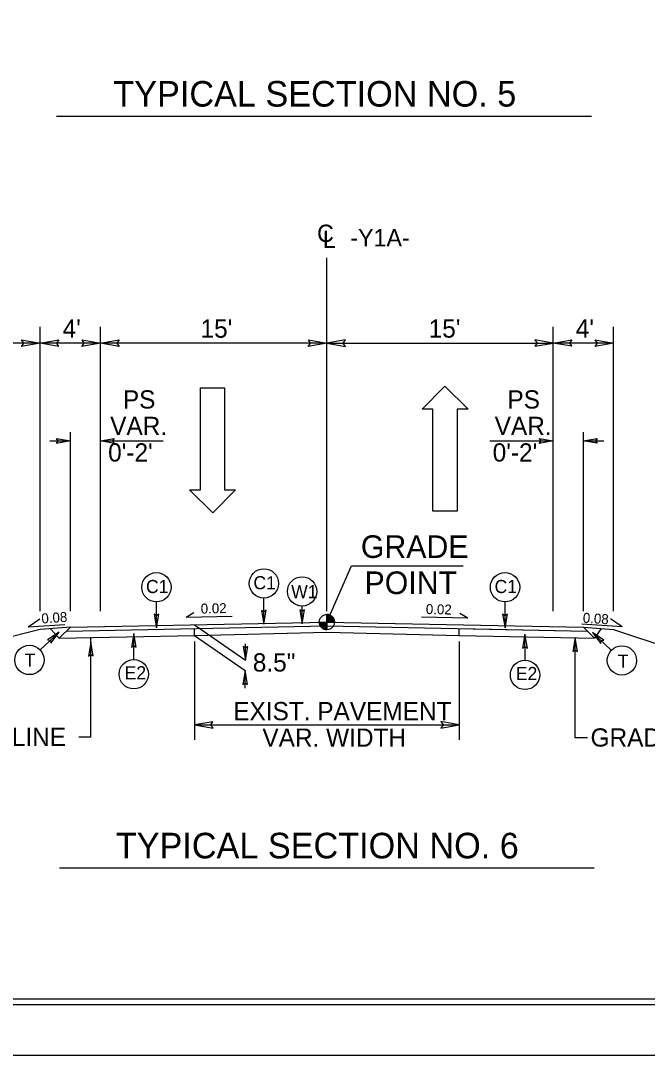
# Model space of a CAD drawing. Extents: x 3025871 to 3026431, y 707165 to 707825.
# Drawn here: x 3026143.1 to 3026184.6, y 707397.1 to 707465.6 of the extents above; entities that cross this region are included whole.
import ezdxf

# ---------------------------------------------------------------- set-up
doc = ezdxf.new("R2010")
doc.units = 0
for name, color, linetype in [('Old_Level_39', 7, 'Continuous'), ('Prop Drainage Structure Junction Box with Manhole CELL', 7, 'Continuous'), ('Prop Drainage Structure Junction Box with Manhole Label', 7, 'Continuous'), ('Prop Drainage Structure Junction Box with Slab Lid CELL', 7, 'Continuous'), ('Prop Drainage Structure Junction Box with Slab Lid TB 840 34 CELL', 7, 'Continuous'), ('Prop Drainage Structure Plot Symbol 20 Scale', 7, 'Continuous'), ('Prop Pavement Schedule Description CELL', 7, 'Continuous'), ('Sheet Cutting Line CELL', 7, 'Continuous'), ('Sheet Data Field CELL', 7, 'Continuous'), ('Sheet Sticker Incomplete CELL', 7, 'Continuous'), ('Sheet Typical CELL', 7, 'Continuous'), ('Typical Arrow Superelevation CELL', 7, 'Continuous'), ('Typical Grade Point Symbol CELL', 7, 'Continuous'), ('Typical Shoulder Slope CELL', 7, 'Continuous'), ('Typical Terminator CELL', 7, 'Continuous'), ('Typical Text Centerline CELL', 7, 'Continuous'), ('Typical Text Grade Point CELL', 7, 'Continuous')]:
    doc.layers.add(name, color=color, linetype=linetype)

msp = doc.modelspace()

# ---------------------------------------------------------------- linework, layer by layer
at = {"layer": 'Old_Level_39'}
msp.add_lwpolyline([(3026273.948, 707558.686), (3026023.973, 707558.686), (3026023.973, 707400.421), (3026273.948, 707400.421)], close=True, dxfattribs=at)
at = {"layer": 'Prop Drainage Structure Junction Box with Manhole CELL'}
for p, q in [((3026145.685, 707424.713), (3026145.093, 707425.33)), ((3026181.579, 707425.343), (3026181.138, 707424.713)), ((3026145.685, 707424.713), (3026154.634, 707424.892)), ((3026172.18, 707424.892), (3026181.138, 707424.713))]:
    msp.add_line(p, q, dxfattribs=at)
at = {"layer": 'Prop Drainage Structure Junction Box with Manhole Label'}
msp.add_line((3026163.416, 707426.489), (3026163.416, 707449.934), dxfattribs=at)
at = {"layer": 'Prop Drainage Structure Junction Box with Slab Lid CELL'}
for p, q in [((3026163.416, 707425.776), (3026163.416, 707426.279)), ((3026162.912, 707425.776), (3026163.416, 707425.776)), ((3026163.414, 707425.272), (3026163.416, 707425.776)), ((3026163.416, 707425.776), (3026163.414, 707425.272)), ((3026163.919, 707425.775), (3026163.416, 707425.776))]:
    msp.add_line(p, q, dxfattribs=at)
for points in [[(3026163.42, 707426.279), (3026163.42, 707426.279), (3026163.42, 707425.776)], [(3026163.43, 707426.279), (3026163.43, 707425.776)], [(3026163.44, 707426.278), (3026163.44, 707425.776)], [(3026163.45, 707426.278), (3026163.45, 707425.776)], [(3026163.46, 707426.277), (3026163.46, 707425.776)], [(3026163.471, 707426.276), (3026163.47, 707425.776)], [(3026163.481, 707426.275), (3026163.48, 707425.776)], [(3026163.491, 707426.274), (3026163.491, 707425.776)], [(3026163.501, 707426.272), (3026163.501, 707425.776)], [(3026163.511, 707426.27), (3026163.511, 707425.776)], [(3026163.521, 707426.268), (3026163.521, 707425.776)], [(3026163.531, 707426.266), (3026163.531, 707425.776)], [(3026163.541, 707426.264), (3026163.541, 707425.776)], [(3026163.551, 707426.26), (3026163.551, 707425.776)], [(3026163.561, 707426.258), (3026163.561, 707425.776)], [(3026163.571, 707426.255), (3026163.571, 707425.776)], [(3026163.581, 707426.251), (3026163.581, 707425.776)], [(3026163.591, 707426.248), (3026163.591, 707425.776)], [(3026163.601, 707426.243), (3026163.601, 707425.776)], [(3026163.612, 707426.239), (3026163.611, 707425.776)], [(3026163.622, 707426.234), (3026163.621, 707425.776)], [(3026163.632, 707426.23), (3026163.632, 707425.776)], [(3026163.642, 707426.225), (3026163.642, 707425.776)], [(3026163.652, 707426.22), (3026163.652, 707425.776)], [(3026163.662, 707426.214), (3026163.662, 707425.776)], [(3026163.672, 707426.209), (3026163.672, 707425.776)], [(3026163.682, 707426.203), (3026163.682, 707425.776)], [(3026163.692, 707426.196), (3026163.692, 707425.776)], [(3026163.702, 707426.19), (3026163.702, 707425.776)], [(3026163.712, 707426.182), (3026163.712, 707425.776)], [(3026163.722, 707426.175), (3026163.722, 707425.776)], [(3026163.732, 707426.167), (3026163.732, 707425.776)], [(3026163.742, 707426.158), (3026163.742, 707425.776)], [(3026163.752, 707426.149), (3026163.752, 707425.776)], [(3026163.763, 707426.14), (3026163.762, 707425.776)], [(3026163.773, 707426.13), (3026163.772, 707425.776)], [(3026163.783, 707426.12), (3026163.783, 707425.775)], [(3026163.793, 707426.109), (3026163.793, 707425.775)], [(3026163.803, 707426.097), (3026163.803, 707425.775)], [(3026163.813, 707426.084), (3026163.813, 707425.775)], [(3026163.823, 707426.071), (3026163.823, 707425.775)], [(3026163.833, 707426.056), (3026163.833, 707425.775)], [(3026163.843, 707426.041), (3026163.843, 707425.775)], [(3026163.853, 707426.024), (3026163.853, 707425.775)], [(3026163.863, 707426.006), (3026163.863, 707425.775)], [(3026162.914, 707425.776), (3026162.914, 707425.721)], [(3026162.924, 707425.776), (3026162.924, 707425.662)], [(3026162.934, 707425.776), (3026162.934, 707425.626)], [(3026162.944, 707425.776), (3026162.944, 707425.596)], [(3026162.955, 707425.776), (3026162.954, 707425.572)], [(3026162.965, 707425.776), (3026162.965, 707425.551)], [(3026162.975, 707425.776), (3026162.975, 707425.532)], [(3026162.985, 707425.776), (3026162.985, 707425.514)], [(3026162.995, 707425.776), (3026162.995, 707425.498)], [(3026163.005, 707425.776), (3026163.005, 707425.484)], [(3026163.015, 707425.776), (3026163.015, 707425.47)], [(3026163.025, 707425.776), (3026163.025, 707425.458)], [(3026163.035, 707425.776), (3026163.035, 707425.446)], [(3026163.045, 707425.776), (3026163.045, 707425.435)], [(3026163.055, 707425.776), (3026163.055, 707425.423)], [(3026163.065, 707425.776), (3026163.065, 707425.413)], [(3026163.075, 707425.776), (3026163.075, 707425.404)], [(3026163.085, 707425.776), (3026163.085, 707425.395)], [(3026163.096, 707425.776), (3026163.095, 707425.386)], [(3026163.106, 707425.776), (3026163.105, 707425.379)], [(3026163.116, 707425.776), (3026163.116, 707425.371)], [(3026163.126, 707425.776), (3026163.126, 707425.364)], [(3026163.136, 707425.776), (3026163.136, 707425.357)], [(3026163.146, 707425.776), (3026163.146, 707425.351)], [(3026163.156, 707425.776), (3026163.156, 707425.344)], [(3026163.166, 707425.776), (3026163.166, 707425.338)], [(3026163.176, 707425.776), (3026163.176, 707425.333)], [(3026163.186, 707425.776), (3026163.186, 707425.327)], [(3026163.196, 707425.776), (3026163.196, 707425.323)], [(3026163.206, 707425.776), (3026163.206, 707425.318)], [(3026163.216, 707425.776), (3026163.216, 707425.314)], [(3026163.226, 707425.776), (3026163.226, 707425.309)], [(3026163.237, 707425.776), (3026163.236, 707425.305)], [(3026163.247, 707425.776), (3026163.246, 707425.301)], [(3026163.257, 707425.776), (3026163.257, 707425.298)], [(3026163.267, 707425.776), (3026163.267, 707425.295)], [(3026163.277, 707425.776), (3026163.277, 707425.292)], [(3026163.287, 707425.776), (3026163.287, 707425.289)], [(3026163.297, 707425.776), (3026163.297, 707425.287)], [(3026163.307, 707425.776), (3026163.307, 707425.284)], [(3026163.317, 707425.776), (3026163.317, 707425.282)], [(3026163.327, 707425.776), (3026163.327, 707425.28)], [(3026163.337, 707425.776), (3026163.337, 707425.279)], [(3026163.347, 707425.776), (3026163.347, 707425.277)], [(3026163.357, 707425.776), (3026163.357, 707425.276)], [(3026163.367, 707425.776), (3026163.367, 707425.274)], [(3026163.378, 707425.776), (3026163.377, 707425.273)], [(3026163.388, 707425.776), (3026163.387, 707425.273)], [(3026163.398, 707425.776), (3026163.398, 707425.272)], [(3026163.408, 707425.776), (3026163.408, 707425.272), (3026163.408, 707425.272)], [(3026163.873, 707425.985), (3026163.873, 707425.775)], [(3026163.883, 707425.961), (3026163.883, 707425.775)], [(3026163.893, 707425.933), (3026163.893, 707425.775)], [(3026163.903, 707425.899), (3026163.903, 707425.775)], [(3026163.914, 707425.847), (3026163.914, 707425.775)]]:
    msp.add_lwpolyline(points, dxfattribs=at)
msp.add_circle((3026163.415, 707425.776), 0.504, dxfattribs=at)
for start, end in [(359.97088, 89.97088), (179.97088, 269.97088)]:
    msp.add_arc((3026163.415, 707425.776), 0.504, start, end, dxfattribs=at)
at = {"layer": 'Prop Drainage Structure Junction Box with Slab Lid TB 840 34 CELL'}
for p, q in [((3026145.502, 707459.32), (3026180.943, 707459.32)), ((3026144.416, 707426.489), (3026144.416, 707445.341)), ((3026148.416, 707426.489), (3026148.416, 707445.341)), ((3026148.416, 707426.489), (3026148.416, 707445.341)), ((3026178.416, 707426.489), (3026178.416, 707445.341)), ((3026182.416, 707426.489), (3026182.416, 707445.341)), ((3026148.416, 707444.268), (3026136.416, 707444.268)), ((3026163.416, 707444.268), (3026148.416, 707444.268)), ((3026163.416, 707444.274), (3026178.416, 707444.274)), ((3026182.416, 707444.274), (3026178.416, 707444.274)), ((3026146.416, 707426.489), (3026146.416, 707438.368)), ((3026180.416, 707426.489), (3026180.416, 707438.368)), ((3026145.058, 707437.785), (3026146.416, 707437.786)), ((3026148.399, 707437.787), (3026152.563, 707437.79)), ((3026174.221, 707437.782), (3026178.416, 707437.785)), ((3026180.416, 707437.787), (3026181.773, 707437.788)), ((3026154.634, 707425.6), (3026158.02, 707423.251)), ((3026154.634, 707424.892), (3026158.002, 707422.556)), ((3026154.641, 707424.496), (3026154.641, 707417.975)), ((3026158.02, 707423.251), (3026158.02, 707424.344)), ((3026172.19, 707424.496), (3026172.19, 707417.975)), ((3026154.641, 707418.957), (3026172.19, 707418.957)), ((3026147.783, 707418.148), (3026146.973, 707418.148)), ((3026180.684, 707418.111), (3026179.874, 707418.111)), ((3026145.695, 707409.477), (3026181.136, 707409.477))]:
    msp.add_line(p, q, dxfattribs=at)
at = {"layer": 'Prop Drainage Structure Plot Symbol 20 Scale'}
msp.add_line((3026163.416, 707425.776), (3026165.037, 707429.502), dxfattribs=at)
at = {"layer": 'Prop Pavement Schedule Description CELL'}
for p, q in [((3026146.416, 707425.436), (3026145.685, 707424.713)), ((3026146.158, 707425.18), (3026163.415, 707425.526)), ((3026146.416, 707425.436), (3026163.416, 707425.776)), ((3026154.634, 707424.892), (3026154.634, 707425.35)), ((3026163.415, 707425.526), (3026180.671, 707425.181)), ((3026163.416, 707425.776), (3026180.416, 707425.436)), ((3026172.18, 707425.353), (3026180.668, 707425.184)), ((3026172.18, 707424.892), (3026172.18, 707425.35)), ((3026180.416, 707425.436), (3026181.138, 707424.713))]:
    msp.add_line(p, q, dxfattribs=at)
msp.add_lwpolyline([(3026154.634, 707424.892), (3026163.411, 707425.111), (3026172.197, 707424.891)], dxfattribs=at)
at = {"layer": 'Sheet Cutting Line CELL'}
msp.add_lwpolyline([(3026272.073, 707558.304), (3026047.073, 707558.304), (3026047.073, 707400.804), (3026272.073, 707400.804)], close=True, dxfattribs=at)
at = {"layer": 'Sheet Data Field CELL'}
for p, q in [((3026155.039, 707434.546), (3026155.039, 707441.315)), ((3026155.039, 707441.315), (3026156.635, 707441.315)), ((3026156.635, 707441.315), (3026156.635, 707434.546)), ((3026169.721, 707439.896), (3026171.22, 707441.419)), ((3026171.22, 707441.419), (3026172.767, 707439.896)), ((3026170.446, 707439.896), (3026169.721, 707439.896)), ((3026170.446, 707433.126), (3026170.446, 707439.896)), ((3026172.767, 707439.896), (3026172.042, 707439.896)), ((3026172.042, 707439.896), (3026172.042, 707433.126)), ((3026155.861, 707433.022), (3026154.314, 707434.546)), ((3026154.314, 707434.546), (3026155.039, 707434.546)), ((3026157.36, 707434.546), (3026155.861, 707433.022)), ((3026156.635, 707434.546), (3026157.36, 707434.546)), ((3026172.042, 707433.126), (3026170.446, 707433.126))]:
    msp.add_line(p, q, dxfattribs=at)
at = {"layer": 'Sheet Sticker Incomplete CELL'}
for p, q in [((3026154.082, 707426.103), (3026154.598, 707426.415)), ((3026154.082, 707426.103), (3026157.15, 707426.164)), ((3026172.745, 707426.027), (3026169.677, 707426.104)), ((3026172.745, 707426.027), (3026172.231, 707426.341)), ((3026143.614, 707425.46), (3026144.389, 707425.981)), ((3026143.614, 707425.46), (3026146.056, 707425.626)), ((3026182.981, 707425.463), (3026180.315, 707425.644)), ((3026182.981, 707425.463), (3026182.205, 707425.984))]:
    msp.add_line(p, q, dxfattribs=at)
at = {"layer": 'Sheet Typical CELL'}
for p, q in [((3026146.416, 707425.436), (3026144.416, 707425.276)), ((3026180.416, 707425.436), (3026182.416, 707425.276))]:
    msp.add_line(p, q, dxfattribs=at)
at = {"layer": 'Typical Grade Point Symbol CELL'}
for p, q in [((3026152.122, 707425.392), (3026152.121, 707427.116)), ((3026159.24, 707425.641), (3026159.239, 707427.366)), ((3026161.772, 707425.67), (3026161.771, 707426.838)), ((3026175.219, 707425.392), (3026175.218, 707427.116)), ((3026144.416, 707423.928), (3026145.674, 707425.108)), ((3026147.783, 707418.148), (3026147.779, 707424.774)), ((3026150.622, 707423.294), (3026150.621, 707425.019)), ((3026176.543, 707423.242), (3026176.541, 707424.967)), ((3026179.874, 707418.111), (3026179.869, 707424.738)), ((3026182.257, 707423.907), (3026181.007, 707425.095)), ((3026158.002, 707421.384), (3026158.002, 707422.556))]:
    msp.add_line(p, q, dxfattribs=at)
for centre in [(3026152.121, 707428.088), (3026159.239, 707428.338), (3026161.771, 707427.81), (3026175.218, 707428.088), (3026143.707, 707423.263), (3026182.962, 707423.237), (3026150.622, 707422.322), (3026176.543, 707422.27)]:
    msp.add_circle(centre, 0.972, dxfattribs=at)
at = {"layer": 'Typical Shoulder Slope CELL'}
msp.add_line((3026165.037, 707429.502), (3026172.449, 707429.5), dxfattribs=at)
at = {"layer": 'Typical Terminator CELL'}
msp.add_lwpolyline([(3026274.623, 707562.054), (3026022.023, 707562.054), (3026022.023, 707397.054), (3026274.623, 707397.054)], close=True, dxfattribs=at)
at = {"layer": 'Typical Text Centerline CELL'}
for points in [[(3026143.19, 707444.479), (3026144.416, 707444.268), (3026143.184, 707444.05), (3026143.34, 707444.268)], [(3026145.641, 707444.057), (3026144.416, 707444.268), (3026145.647, 707444.485), (3026145.491, 707444.268)], [(3026147.19, 707444.479), (3026148.416, 707444.268), (3026147.184, 707444.05), (3026147.34, 707444.268)], [(3026149.641, 707444.057), (3026148.416, 707444.268), (3026149.647, 707444.485), (3026149.491, 707444.268)], [(3026162.19, 707444.479), (3026163.416, 707444.268), (3026162.184, 707444.05), (3026162.34, 707444.268)], [(3026164.641, 707444.485), (3026163.416, 707444.274), (3026164.647, 707444.056), (3026164.491, 707444.274)], [(3026177.19, 707444.063), (3026178.416, 707444.274), (3026177.184, 707444.492), (3026177.34, 707444.274)], [(3026179.641, 707444.063), (3026178.416, 707444.274), (3026179.647, 707444.492), (3026179.491, 707444.274)], [(3026181.19, 707444.485), (3026182.416, 707444.274), (3026181.184, 707444.056), (3026181.34, 707444.274)], [(3026145.497, 707437.944), (3026146.416, 707437.786), (3026145.492, 707437.622), (3026145.61, 707437.786)], [(3026149.326, 707437.627), (3026148.407, 707437.785), (3026149.331, 707437.949), (3026149.214, 707437.785)], [(3026177.497, 707437.944), (3026178.416, 707437.785), (3026177.492, 707437.622), (3026177.609, 707437.785)], [(3026181.326, 707437.63), (3026180.407, 707437.788), (3026181.331, 707437.952), (3026181.214, 707437.788)], [(3026151.965, 707426.301), (3026152.122, 707425.392), (3026152.283, 707426.307), (3026152.121, 707426.19)], [(3026159.083, 707426.551), (3026159.24, 707425.641), (3026159.402, 707426.556), (3026159.24, 707426.44)], [(3026161.614, 707426.579), (3026161.772, 707425.67), (3026161.933, 707426.584), (3026161.771, 707426.468)], [(3026175.062, 707426.301), (3026175.219, 707425.392), (3026175.38, 707426.307), (3026175.219, 707426.19)], [(3026145.118, 707424.371), (3026145.674, 707425.108), (3026144.896, 707424.6), (3026145.091, 707424.561)], [(3026150.778, 707424.109), (3026150.621, 707425.019), (3026150.459, 707424.104), (3026150.621, 707424.221)], [(3026176.699, 707424.057), (3026176.541, 707424.967), (3026176.38, 707424.052), (3026176.542, 707424.168)], [(3026180.027, 707423.829), (3026179.869, 707424.738), (3026179.708, 707423.823), (3026179.87, 707423.94)], [(3026181.774, 707424.582), (3026181.007, 707425.095), (3026181.559, 707424.347), (3026181.586, 707424.545)], [(3026147.936, 707423.532), (3026147.779, 707424.441), (3026147.618, 707423.527), (3026147.779, 707423.643)], [(3026157.863, 707424.161), (3026158.02, 707423.251), (3026158.181, 707424.166), (3026158.02, 707424.05)], [(3026158.159, 707421.646), (3026158.002, 707422.556), (3026157.84, 707421.641), (3026158.002, 707421.757)], [(3026155.866, 707419.168), (3026154.641, 707418.957), (3026155.873, 707418.739), (3026155.716, 707418.957)], [(3026170.965, 707418.746), (3026172.19, 707418.957), (3026170.958, 707419.175), (3026171.115, 707418.957)]]:
    msp.add_lwpolyline(points, close=True, dxfattribs=at)
at = {"layer": 'Typical Text Grade Point CELL'}
for p, q in [((3026144.416, 707425.276), (3026136.416, 707423.276)), ((3026182.416, 707425.276), (3026195.416, 707420.942))]:
    msp.add_line(p, q, dxfattribs=at)

# ---------------------------------------------------------------- texts
at = {"layer": 'Prop Drainage Structure Junction Box with Manhole Label'}
msp.add_text('C', height=1.152, dxfattribs=at).set_placement((3026162.764, 707450.975))
for s, height, p in [('L', 1.152, (3026163.147, 707450.582)), ('-Y1A-', 1.1523, (3026164.965, 707450.684))]:
    msp.add_text(s, height=height, rotation=359.9469, dxfattribs=at).set_placement(p)
at = {"layer": 'Prop Drainage Structure Junction Box with Slab Lid TB 840 34 CELL'}
for s, p in [('TYPICAL SECTION NO. 5', (3026149.266, 707459.953)), ('TYPICAL SECTION NO. 6', (3026149.43, 707410.111))]:
    msp.add_text(s, height=1.69489, rotation=360, dxfattribs=at).set_placement(p)
for s, height, p in [("4'", 1.2089, (3026145.904, 707444.629)), ("15'", 1.2089, (3026155.042, 707444.629)), ("15'", 1.2089, (3026170.16, 707444.635)), ("4'", 1.2089, (3026179.904, 707444.635)), ('PS', 1.2089, (3026149.899, 707439.935)), ('PS', 1.2089, (3026175.379, 707439.935)), ('VAR.', 1.2089, (3026149.057, 707438.177)), ('VAR.', 1.2089, (3026174.536, 707438.177)), ("0'-2'", 1.2089, (3026148.922, 707436.42)), ("0'-2'", 1.2089, (3026174.401, 707436.42)), ('8.5"', 1.2089, (3026158.506, 707422.496)), ('EXIST. PAVEMENT', 1.20892, (3026157.211, 707419.269)), ('GRADE TO THIS LINE', 1.20892, (3026129.516, 707417.558)), ('VAR. WIDTH', 1.2089, (3026159.142, 707417.511)), ('GRADE TO THIS LINE', 1.20892, (3026180.886, 707417.521))]:
    msp.add_text(s, height=height, dxfattribs=at).set_placement(p)
at = {"layer": 'Sheet Sticker Incomplete CELL'}
for s, rotation, p in [('0.02 ', 1.20285, (3026155.063, 707426.339)), ('0.02', 358.5679, (3026169.967, 707426.314)), ('0.08', 3.87963, (3026144.523, 707425.683)), ('0.08', 356.12037, (3026180.357, 707425.744))]:
    msp.add_text(s, height=0.6583, rotation=rotation, dxfattribs=at).set_placement(p)
at = {"layer": 'Typical Arrow Superelevation CELL'}
for s, p in [('C1', (3026158.547, 707427.95)), ('C1', (3026151.428, 707427.7)), ('W1', (3026161.049, 707427.358)), ('C1', (3026174.526, 707427.7))]:
    msp.add_text(s, height=0.87, dxfattribs=at).set_placement(p)
for s, p in [('T', (3026143.385, 707422.816)), ('T', (3026182.689, 707422.753)), ('E2', (3026150.013, 707421.983)), ('E2', (3026175.933, 707421.931))]:
    msp.add_text(s, height=0.87, rotation=360, dxfattribs=at).set_placement(p)
at = {"layer": 'Typical Shoulder Slope CELL'}
for s, p in [('GRADE', (3026165.666, 707430.029)), ('POINT', (3026165.911, 707427.633))]:
    msp.add_text(s, height=1.5, rotation=359.98041, dxfattribs=at).set_placement(p)

doc.saveas('drawing.dxf')
